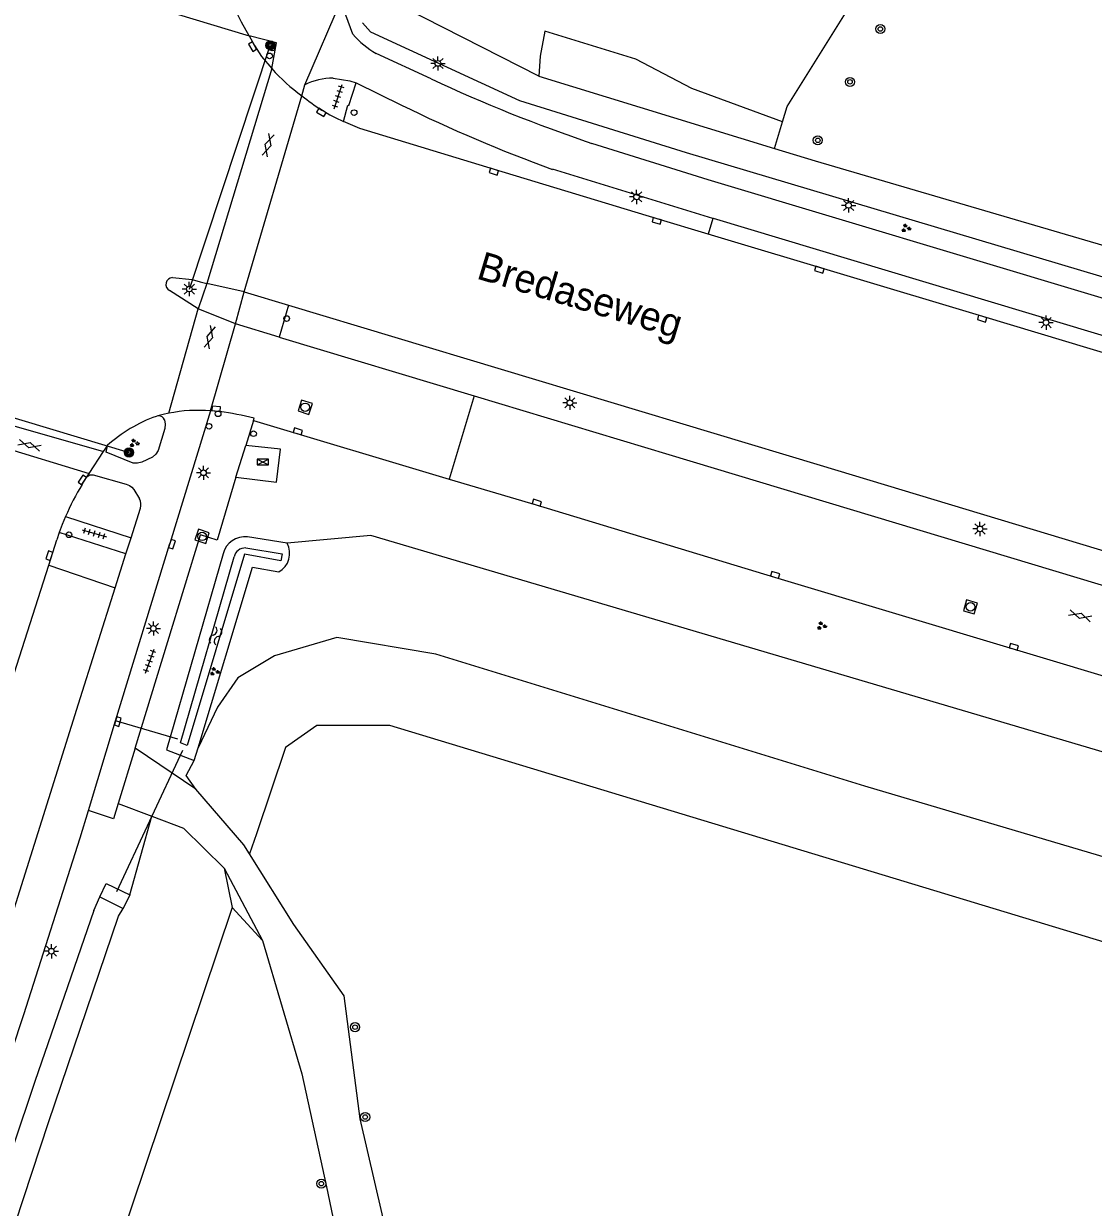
# Model space of a CAD drawing. Extents: x 125000 to 129004, y 397500 to 399008.
# Drawn here: x 126006.6 to 126101, y 397795.8 to 397900.2 of the extents above; entities that cross this region are included whole.
import ezdxf

# ---------------------------------------------------------------- set-up
doc = ezdxf.new("R2010")
doc.units = 0
for name, color, linetype in [('gg-anno-openbare ruimte label', 7, 'Continuous'), ('gg-knt-onverhard', 7, 'Continuous'), ('gg-knt-verharding', 7, 'Continuous'), ('gg-knt-verharding nz', 7, 'Continuous'), ('gg-kntw-bovenkant insteek waterloop', 7, 'Continuous'), ('gg-kntw-greppel-droge sloot', 7, 'Continuous'), ('gg-kntw-waterlijn', 7, 'Continuous'), ('gg-kwrk-duiker nz buis', 7, 'Continuous'), ('gg-kwrk-uitstroombak niveau min 01', 7, 'Continuous'), ('gt-grn-groengrens', 7, 'Continuous'), ('gt-grn-weggrens', 7, 'Continuous'), ('gt-knt-lijn portaal', 7, 'Continuous'), ('gt-symb-boom', 7, 'Continuous'), ('gt-symb-drukknoppaal', 7, 'Continuous'), ('gt-symb-gesloten verharding', 7, 'Continuous'), ('gt-symb-groenvak', 7, 'Continuous'), ('gt-symb-kolk', 7, 'Continuous'), ('gt-symb-lichtmast', 7, 'Continuous'), ('gt-symb-portaalmast', 7, 'Continuous'), ('gt-symb-rioolschacht', 7, 'Continuous'), ('gt-symb-tegel verharding', 7, 'Continuous'), ('gt-symb-verkeersregelinstallatiekast', 7, 'Continuous'), ('gt-symb-verkeersregelinstallatiepaal', 7, 'Continuous'), ('gt-symb-watersymbool', 7, 'Continuous'), ('gx-grn-maaiveld', 7, 'Continuous')]:
    doc.layers.add(name, color=color, linetype=linetype)

# ---------------------------------------------------------------- blocks, each defined once
blk = doc.blocks.new('gt0-KOLK')
at = {"layer": 'gt-symb-kolk'}
blk.add_lwpolyline([(0, 0), (0.37, 0), (0.37, 0.4), (-0.38, 0.4), (-0.38, 0), (0, 0)], dxfattribs=at)
blk = doc.blocks.new('gt0-GESVH1')
at = {"layer": 'gt-symb-gesloten verharding'}
for p, q in [((-0.99, -0.26), (0.01, 0.24)), ((0.01, -0.26), (-0.99, 0.24)), ((0.01, 0.24), (1.01, -0.26)), ((1.01, 0.24), (0.01, -0.26))]:
    blk.add_line(p, q, dxfattribs=at)
blk = doc.blocks.new('gt0-VIPAAL')
at = {"layer": 'gt-symb-verkeersregelinstallatiepaal'}
blk.add_circle((0, 0), 0.25, dxfattribs=at)
blk = doc.blocks.new('gt0-PORTM')
at = {"layer": 'gt-symb-portaalmast'}
for radius in [0.4, 0.33, 0.27, 0.21, 0.15]:
    blk.add_circle((0, 0), radius, dxfattribs=at)
blk = doc.blocks.new('gt0-DPAAL')
at = {"layer": 'gt-symb-drukknoppaal'}
blk.add_circle((0, 0), 0.25, dxfattribs=at)
blk = doc.blocks.new('gt0-LMAST')
at = {"layer": 'gt-symb-lichtmast'}
for p, q in [((-0.18, 0.17), (-0.45, 0.44)), ((-0.01, 0.25), (-0.01, 0.62)), ((0.17, 0.17), (0.44, 0.44)), ((-0.26, 0), (-0.63, 0)), ((-0.18, -0.18), (-0.45, -0.45)), ((-0.01, -0.25), (-0.01, -0.63)), ((0.44, -0.45), (0.17, -0.18)), ((0.24, 0), (0.62, 0))]:
    blk.add_line(p, q, dxfattribs=at)
blk.add_circle((-0.01, 0), 0.25, dxfattribs=at)
blk = doc.blocks.new('gt0-BOOM')
at = {"layer": 'gt-symb-boom'}
for radius in [0.4, 0.2]:
    blk.add_circle((0, 0), radius, dxfattribs=at)
blk = doc.blocks.new('gt0-GRVAK')
at = {"layer": 'gt-symb-groenvak'}
for p, q in [((-0.11, 0.19), (-0.23, 0.24)), ((-0.18, 0.15), (0.09, 0.15)), ((-0.09, 0.21), (-0.16, 0.32)), ((-0.05, 0.21), (-0.05, 0.39)), ((0, 0.21), (0.06, 0.32)), ((0.01, 0.19), (0.13, 0.24)), ((0.26, -0.05), (0.2, 0.06)), ((0.3, -0.05), (0.3, 0.13)), ((0.35, -0.05), (0.41, 0.06)), ((-0.24, -0.23), (-0.36, -0.18)), ((-0.32, -0.26), (-0.05, -0.26)), ((-0.23, -0.21), (-0.29, -0.09)), ((-0.18, -0.2), (-0.18, -0.02)), ((-0.14, -0.21), (-0.07, -0.09)), ((-0.12, -0.23), (0, -0.18)), ((0.24, -0.07), (0.12, -0.02)), ((0.17, -0.11), (0.44, -0.11)), ((0.37, -0.07), (0.49, -0.02))]:
    blk.add_line(p, q, dxfattribs=at)
blk = doc.blocks.new('gt0-TEG1')
at = {"layer": 'gt-symb-tegel verharding'}
for p, q in [((-1.12, 0), (1.12, 0)), ((-0.9, -0.25), (-0.9, 0.25)), ((-0.45, -0.25), (-0.45, 0.25)), ((0, -0.25), (0, 0.25)), ((0.45, -0.25), (0.45, 0.25)), ((0.9, -0.25), (0.9, 0.25))]:
    blk.add_line(p, q, dxfattribs=at)
blk = doc.blocks.new('gt0-RS')
at = {"layer": 'gt-symb-rioolschacht'}
blk.add_lwpolyline([(-0.5, -0.5), (0.5, -0.5), (0.5, 0.5), (-0.5, 0.5)], close=True, dxfattribs=at)
blk.add_circle((0, 0), 0.375, dxfattribs=at)
blk = doc.blocks.new('gt0-WA')
at = {"layer": 'gt-symb-watersymbool'}
for centre, start, end in [((-0.32, 0.02), 28.0725, 151.9275), ((0.43, 0.42), 208.0725, 331.9275), ((-0.32, -0.43), 28.0725, 151.9275), ((0.43, -0.03), 208.0725, 331.9275)]:
    blk.add_arc(centre, 0.425, start, end, dxfattribs=at)
blk = doc.blocks.new('gt0-VRIKST')
at = {"layer": 'gt-symb-verkeersregelinstallatiekast'}
for p, q in [((-0.5, -0.25), (0.5, 0.25)), ((-0.5, 0.25), (0.5, -0.25))]:
    blk.add_line(p, q, dxfattribs=at)
blk.add_lwpolyline([(0.5, 0.25), (-0.5, 0.25), (-0.5, -0.25), (0.5, -0.25)], close=True, dxfattribs=at)

msp = doc.modelspace()

# ---------------------------------------------------------------- linework, layer by layer
at = {"layer": 'gg-knt-onverhard'}
for p, q in [((126021.81, 397832.63), (126016.44, 397836.25)), ((126014.95, 397831.38), (126017.93, 397830.25)), ((126024.32, 397825.67), (126027.68, 397819.29)), ((126027.68, 397819.29), (126031.17, 397807.54))]:
    msp.add_line(p, q, dxfattribs=at)
for points in [[(126026.54, 397826.93), (126026.05, 397827.73), (126021.81, 397832.63)], [(126017.93, 397830.25), (126020.73, 397829.19), (126024.32, 397825.67)], [(126034.9, 397814.4), (126030.44, 397820.71), (126026.54, 397826.93)], [(126100.56, 397763.44), (126091.48, 397766.67), (126067, 397777.19), (126041.54, 397790.29), (126038.9, 397792.4), (126036.3, 397803.57), (126034.9, 397814.4)], [(126031.17, 397807.54), (126033.34, 397797.57), (126034.64, 397791.35), (126038.39, 397785.73), (126043.93, 397782.82), (126053.93, 397779.15), (126067.17, 397771.35), (126083.98, 397763.48), (126100, 397756.19)]]:
    msp.add_lwpolyline(points, dxfattribs=at)
at = {"layer": 'gg-knt-verharding'}
for p, q in [((126042.58, 397895.29), (126037.72, 397897.53)), ((126031.17, 397893.8), (126031.42, 397894.78)), ((126035.95, 397894.95), (126039.95, 397892.99)), ((126067.44, 397882.99), (126053.28, 397887.32)), ((126022.02, 397875.02), (126019.48, 397876.62)), ((126022.77, 397877.25), (126022.02, 397875.02)), ((126022.19, 397877.4), (126022.77, 397877.25)), ((126025.3, 397873.7), (126026.08, 397876.5)), ((126026.08, 397876.5), (126029.98, 397875.35)), ((126029.98, 397875.35), (126029.16, 397872.51)), ((126029.16, 397872.51), (126025.3, 397873.7)), ((126029.16, 397872.51), (126046.36, 397867.34)), ((126018.46, 397865.57), (126018.31, 397865.53)), ((126018.52, 397865.57), (126018.46, 397865.57)), ((126023.11, 397866.02), (126019.51, 397854.3)), ((126023.91, 397865.97), (126023.11, 397866.02)), ((126026.89, 397865.15), (126026.21, 397862.96)), ((126026.89, 397865.15), (126026.95, 397865.36)), ((126026.89, 397865.15), (126044.17, 397860)), ((126011.76, 397859.52), (126012.21, 397860.21)), ((126016.09, 397854.82), (126016.91, 397857.43)), ((126010.3, 397856.69), (126016.09, 397854.82)), ((126009.76, 397855.27), (126009.55, 397854.63)), ((126015.64, 397853.4), (126009.76, 397855.27)), ((126015.64, 397853.4), (126016.09, 397854.82)), ((126016.44, 397836.25), (126022.23, 397855.09)), ((126008.84, 397852.41), (126009.55, 397854.63)), ((126014.73, 397838.66), (126019.51, 397854.3)), ((126014.7, 397850.41), (126015.64, 397853.4)), ((126012.33, 397830.75), (126014.73, 397838.66)), ((126016.44, 397836.25), (126014.95, 397831.38))]:
    msp.add_line(p, q, dxfattribs=at)
for points in [[(126035.66, 397899.23), (126035.03, 397900.91), (126034.82, 397902.65)], [(126028.51, 397896.21), (126028.92, 397898.48), (126026.51, 397899.1)], [(126026.51, 397899.1), (126026.99, 397898.24), (126027.6, 397897.28), (126028.51, 397896.21)], [(126033.94, 397895.36), (126035.4, 397895.11), (126035.95, 397894.95)], [(126034.84, 397891.54), (126035.23, 397892.98), (126035.31, 397892.95), (126035.95, 397894.95)], [(126067.02, 397881.61), (126062.53, 397882.96), (126048.15, 397887.3), (126036.27, 397890.92), (126034.84, 397891.54)], [(126155.31, 397859.87), (126137.73, 397865.13), (126101.11, 397876.15), (126067.01, 397886.39), (126056.75, 397889.6)], [(126157.02, 397856.02), (126135.03, 397862.66), (126067.48, 397882.98), (126067.44, 397882.99)], [(126153.13, 397855.72), (126148.83, 397857), (126134.48, 397861.35), (126120.02, 397865.66), (126105.6, 397870), (126091.24, 397874.34), (126067.02, 397881.61)], [(126019.74, 397877.77), (126021.49, 397877.59), (126022.19, 397877.4)], [(126029.98, 397875.35), (126076.9, 397861.22), (126114.21, 397849.96), (126139.01, 397842.55), (126148.26, 397839.73)], [(126046.36, 397867.34), (126063.56, 397862.16), (126193.4, 397823.03)], [(126019.03, 397865.23), (126019.11, 397864.84), (126019.06, 397864.45), (126018.48, 397862.53), (126018.29, 397862.18), (126017.97, 397861.94), (126017.04, 397861.5), (126016.67, 397861.39), (126016.28, 397861.4), (126013.88, 397862.37), (126014, 397862.94)], [(126025.35, 397860.15), (126028.92, 397859.73), (126029.28, 397862.62), (126026.21, 397862.96)], [(126012.21, 397860.21), (126012.46, 397860.37), (126012.76, 397860.37), (126015.65, 397859.54), (126015.95, 397859.44), (126016.17, 397859.29), (126016.34, 397859.09), (126016.84, 397858.25)], [(126025.35, 397860.15), (126023.68, 397854.61), (126022.23, 397855.09)], [(126044.17, 397860), (126051.84, 397857.72), (126072.87, 397851.35), (126115, 397838.69), (126136.1, 397832.32), (126157.19, 397826), (126199.31, 397813.3), (126209.15, 397810.21), (126220.29, 397806.7), (126225.3, 397805.07)], [(126010.3, 397856.69), (126010.02, 397855.98), (126009.76, 397855.27)], [(125945.77, 397693.39), (125947.14, 397696.52), (125948.78, 397699.71), (125954.87, 397710.56), (125960.6, 397720.6), (125961.8, 397722.86), (125964.52, 397728.82), (125967.77, 397736.51), (125973.33, 397750.41), (125979.14, 397765.31), (125984.42, 397779.34), (125989.17, 397792.43), (125994.33, 397807.55), (125999.04, 397821.79), (126006.26, 397844.32), (126008.84, 397852.41)], [(125999.98, 397804.48), (126003.32, 397814.4), (126008.22, 397829.86), (126011.45, 397840.18), (126014.7, 397850.41)], [(125932.5, 397636.46), (125933.05, 397637.38), (125941, 397651.94), (125949.97, 397669.44), (125957.79, 397686.42), (125964.65, 397702.66), (125972.2, 397720.86), (125979.53, 397738.74), (125987.48, 397759.03), (125994.61, 397778.14), (126001.36, 397796.92), (126006.63, 397812.76), (126011.59, 397828.35), (126012.33, 397830.75)], [(126014.95, 397831.38), (126014.53, 397830.02), (126012.33, 397830.75)]]:
    msp.add_lwpolyline(points, dxfattribs=at)
for centre, radius, start, end in [((126042.23, 397905.11), 8.82, 221.8316, 239.2391), ((126033.81, 397890.08), 5.27, 88.5952, 117.0427), ((126101.94, 398022.8), 140.65, 245.0364, 251.2576), ((126041.38, 397906.25), 16.1, 230.658, 246.0171), ((126101.06, 398018.01), 139.16, 243.9524, 249.9195), ((126019.78, 397877.16), 0.612, 93.5627, 241.0622), ((126022.51, 397853.63), 12.62, 109.4626, 132.4297), ((126018.52, 397865.01), 0.554, 23.0603, 89.8202), ((126019.94, 397838.25), 28, 75.5092, 81.8492), ((126030.08, 397848.26), 21.49, 148.4174, 156.9258), ((126015.87, 397857.76), 1.09, 342.8324, 26.7299)]:
    msp.add_arc(centre, radius, start, end, dxfattribs=at)
at = {"layer": 'gg-knt-verharding nz'}
for p, q in [((126010.87, 397903.83), (126026.51, 397899.1)), ((126028.51, 397896.21), (126022.77, 397877.25)), ((126026.08, 397876.5), (126031.17, 397893.8)), ((126026.08, 397876.5), (126022.77, 397877.25)), ((126019.41, 397865.8), (126022.02, 397875.02)), ((126025.3, 397873.7), (126022.02, 397875.02)), ((126023.11, 397866.02), (126025.3, 397873.7)), ((126046.36, 397867.34), (126044.17, 397860)), ((125998.24, 397866.85), (126013.67, 397862.43)), ((125997.69, 397864.96), (126012.39, 397860.48)), ((126012.39, 397860.48), (126013.67, 397862.43)), ((126013.67, 397862.43), (126014, 397862.94)), ((126025.35, 397860.15), (126026.21, 397862.96)), ((126012.21, 397860.21), (126012.39, 397860.48))]:
    msp.add_line(p, q, dxfattribs=at)
for points in [[(126026.51, 397899.1), (126025.84, 397900.29), (126025.22, 397901.52)], [(126019.41, 397865.8), (126018.91, 397865.69), (126018.46, 397865.57)]]:
    msp.add_lwpolyline(points, dxfattribs=at)
for centre, radius, start, end in [((126041.27, 397907.67), 17.16, 221.931, 233.9404), ((126022.02, 397852.98), 13.08, 85.2218, 101.4966)]:
    msp.add_arc(centre, radius, start, end, dxfattribs=at)
at = {"layer": 'gg-kntw-bovenkant insteek waterloop'}
for p, q in [((126029.87, 397854.34), (126026.37, 397854.91)), ((126021.67, 397835.18), (126022.01, 397836.3)), ((126012.8, 397821.95), (126013.35, 397823.15)), ((126014.99, 397821.45), (126015.4, 397822.13))]:
    msp.add_line(p, q, dxfattribs=at)
for points in [[(126024.22, 397853.41), (126019.23, 397836.11), (126021.67, 397835.18)], [(126022.01, 397836.3), (126026.81, 397852.23), (126029.13, 397851.8)], [(126012.8, 397821.95), (126007.61, 397806.87), (126001.69, 397789.29), (125993.44, 397766.62), (125986.41, 397748.45), (125979.45, 397730.72), (125971.92, 397712.97), (125964.22, 397694.16), (125956.6, 397676.75), (125947.58, 397658.14), (125938.96, 397641.92), (125938.82, 397639.87), (125939.44, 397639.53)], [(125939.44, 397639.53), (125940.56, 397640.68), (125944.54, 397648.04), (125951.58, 397661.92), (125959.49, 397678.13), (125966.87, 397695.65), (125974.4, 397713.36), (125981.97, 397731.47), (125988.77, 397748.94), (125996.46, 397767.82), (126002.95, 397785.53), (126008.82, 397803.24), (126014.99, 397821.45)]]:
    msp.add_lwpolyline(points, dxfattribs=at)
for centre, radius, start, end in [((126026.15, 397852.94), 1.98, 83.6997, 166.234), ((126028.22, 397853.44), 1.87, 299.0726, 28.7986)]:
    msp.add_arc(centre, radius, start, end, dxfattribs=at)
at = {"layer": 'gg-kntw-greppel-droge sloot'}
for points in [[(126036.52, 397900.24), (126037.23, 397899.44), (126050.36, 397893.4), (126065.07, 397888.8), (126151.24, 397863.09), (126158.57, 397860.86), (126165.85, 397858.49), (126172.92, 397856.03), (126179.94, 397853.43), (126187.92, 397850.27), (126195.84, 397846.95), (126203.33, 397843.65), (126234.46, 397829.17), (126254.1, 397820.48), (126254.96, 397822.06)], [(126072.86, 397889.16), (126076.46, 397888.06), (126115.17, 397876.72), (126119.12, 397875.5)]]:
    msp.add_lwpolyline(points, dxfattribs=at)
at = {"layer": 'gg-kntw-waterlijn'}
msp.add_lwpolyline([(126026.21, 397853.92), (126029.42, 397853.4), (126029.32, 397852.79), (126026.11, 397853.38), (126021.03, 397836.5), (126020.44, 397836.72), (126025.18, 397853.13)], dxfattribs=at)
msp.add_arc((126026.17, 397852.91), 1.01, 87.8416, 167.4958, dxfattribs=at)
at = {"layer": 'gg-kwrk-duiker nz buis'}
for p, q in [((126020.21, 397837.04), (126014.73, 397838.66)), ((126014.85, 397823.62), (126020.66, 397836.08))]:
    msp.add_line(p, q, dxfattribs=at)
at = {"layer": 'gg-kwrk-uitstroombak niveau min 01'}
for p in [(126013.35, 397823.15), (126015.98, 397823.31)]:
    msp.add_line(p, (126015.4, 397822.13), dxfattribs=at)
msp.add_lwpolyline([(126013.35, 397823.15), (126013.88, 397824.32), (126015.98, 397823.31)], dxfattribs=at)
at = {"layer": 'gt-grn-groengrens'}
for p, q in [((126067.44, 397882.99), (126067.02, 397881.61)), ((126008.84, 397852.41), (126014.7, 397850.41)), ((126015.98, 397823.31), (126017.93, 397830.25)), ((126024.32, 397825.67), (126025.01, 397822.21)), ((126025.01, 397822.21), (126027.68, 397819.29))]:
    msp.add_line(p, q, dxfattribs=at)
for points in [[(126118.7, 397830.93), (126037.25, 397855.02), (126029.87, 397854.34)], [(126111.4, 397823.85), (126080.84, 397832.91), (126042.98, 397844.56), (126034.25, 397846.02), (126028.74, 397844.4), (126025.51, 397842.46), (126023.73, 397839.87), (126022.01, 397836.3)], [(126110.11, 397816.67), (126038.94, 397838.25), (126032.47, 397838.25), (126029.72, 397836.31), (126027.17, 397828.69), (126026.54, 397826.93)], [(126021.81, 397832.63), (126020.94, 397833.86), (126021.67, 397835.18)], [(126025.01, 397822.21), (126000.93, 397750.6), (125972.32, 397682.27), (125959.49, 397654.55)]]:
    msp.add_lwpolyline(points, dxfattribs=at)
at = {"layer": 'gt-grn-weggrens'}
msp.add_line((126031.42, 397894.78), (126034.82, 397902.65), dxfattribs=at)
at = {"layer": 'gt-knt-lijn portaal'}
for p, q in [((126021.24, 397876.76), (126028.38, 397898.25)), ((125997.65, 397867.84), (126015.91, 397862.34))]:
    msp.add_line(p, q, dxfattribs=at)
at = {"layer": 'gx-grn-maaiveld'}
for p, q in [((126052.08, 397895.54), (126072.86, 397889.16)), ((126072.86, 397889.16), (126073.58, 397891.51))]:
    msp.add_line(p, q, dxfattribs=at)
for points in [[(126073.58, 397891.51), (126074, 397892.87), (126091.79, 397921.36), (126094.51, 397925.6)], [(126052.08, 397895.54), (126038.6, 397902.42), (126038.03, 397902.55), (126037.55, 397902.46)], [(126073.58, 397891.51), (126065.59, 397894.46), (126060.62, 397897.03), (126052.6, 397899.52), (126052.2, 397897.31), (126052.08, 397895.54)]]:
    msp.add_lwpolyline(points, dxfattribs=at)

# ---------------------------------------------------------------- block references
at = {"layer": 'gt-symb-boom'}
for p in [(126082.21, 397899.7), (126079.53, 397895.03), (126076.69, 397889.88), (126035.86, 397811.65), (126036.75, 397803.72), (126032.88, 397797.85)]:
    msp.add_blockref('gt0-BOOM', p, dxfattribs=at)
at = {"layer": 'gt-symb-drukknoppaal'}
msp.add_blockref('gt0-DPAAL', (126028.55, 397898.02), dxfattribs=at)
at = {"layer": 'gt-symb-drukknoppaal', "rotation": -115.1212288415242}
msp.add_blockref('gt0-DPAAL', (126022.97, 397864.65), dxfattribs=at)
at = {"layer": 'gt-symb-gesloten verharding'}
for p, rotation in [((126028.19, 397889.47), -106.85839876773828), ((126023.03, 397872.51), 74.21205294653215), ((126007.14, 397862.97), 164.03098346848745), ((126099.84, 397847.95), -16.386305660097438)]:
    msp.add_blockref('gt0-GESVH1', p, dxfattribs=dict(at, rotation=rotation))
at = {"layer": 'gt-symb-groenvak'}
for p in [(126084.47, 397882.12), (126016.37, 397863.17), (126077.02, 397847.05), (126023.45, 397843.01)]:
    msp.add_blockref('gt0-GRVAK', p, dxfattribs=at)
at = {"layer": 'gt-symb-kolk'}
for p, rotation in [((126026.99, 397898.24), 118.93311694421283), ((126032.99, 397892.51), 148.60027414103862), ((126048.15, 397887.3), 163.193320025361), ((126062.53, 397882.96), 163.30307449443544), ((126076.88, 397878.66), 163.2852967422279), ((126091.24, 397874.34), 163.16781198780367), ((126023.59, 397866), -5.1958900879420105), ((126030.75, 397864.01), -16.622719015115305), ((126011.96, 397859.82), 57.120218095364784), ((126051.84, 397857.72), -16.84997343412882), ((126009.08, 397853.18), 71.40202220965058), ((126019.51, 397854.3), -107.03953511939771), ((126072.87, 397851.35), -16.747938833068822), ((126093.94, 397845.01), -16.706974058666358), ((126014.73, 397838.66), -107.8188889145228)]:
    msp.add_blockref('gt0-KOLK', p, dxfattribs=dict(at, rotation=rotation))
at = {"layer": 'gt-symb-lichtmast'}
for p in [(126043.18, 397896.66), (126060.71, 397884.89), (126079.42, 397884.14), (126021.24, 397876.76), (126096.84, 397873.8), (126054.82, 397866.73), (126022.49, 397860.55), (126091.01, 397855.6), (126018.07, 397846.82), (126009.07, 397818.35)]:
    msp.add_blockref('gt0-LMAST', p, dxfattribs=at)
at = {"layer": 'gt-symb-portaalmast'}
for p in [(126028.38, 397898.25), (126015.91, 397862.34)]:
    msp.add_blockref('gt0-PORTM', p, dxfattribs=at)
at = {"layer": 'gt-symb-rioolschacht'}
for p, rotation in [((126031.46, 397866.33), -18.28948303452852), ((126022.36, 397854.94), 161.51067367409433), ((126090.16, 397848.72), 163.81629333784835)]:
    msp.add_blockref('gt0-RS', p, dxfattribs=dict(at, rotation=rotation))
at = {"layer": 'gt-symb-tegel verharding'}
for p, rotation in [((126034.37, 397893.73), 72.07208023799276), ((126012.85, 397855.21), -16.26020470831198), ((126017.74, 397843.94), 70.29604841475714)]:
    msp.add_blockref('gt0-TEG1', p, dxfattribs=dict(at, rotation=rotation))
at = {"layer": 'gt-symb-verkeersregelinstallatiekast'}
msp.add_blockref('gt0-VRIKST', (126027.73, 397861.51), dxfattribs=at)
at = {"layer": 'gt-symb-verkeersregelinstallatiepaal'}
msp.add_blockref('gt0-VIPAAL', (126028.31, 397897.32), dxfattribs=at)
for p, rotation in [((126035.77, 397892.32), -16.75566584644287), ((126029.82, 397874.16), -16.75566584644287), ((126023.77, 397865.76), -118.99111198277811), ((126026.9, 397864), -16.75566584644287), ((126010.61, 397855.08), -116.57226908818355)]:
    msp.add_blockref('gt0-VIPAAL', p, dxfattribs=dict(at, rotation=rotation))
at = {"layer": 'gt-symb-watersymbool', "rotation": 73.25133446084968}
msp.add_blockref('gt0-WA', (126023.53, 397846.12), dxfattribs=at)

# ---------------------------------------------------------------- texts
at = {"layer": 'gg-anno-openbare ruimte label'}
msp.add_text('Bredaseweg', height=2.5, rotation=343.3, dxfattribs=at).set_placement((126046.48, 397877.71))

doc.saveas('drawing.dxf')
